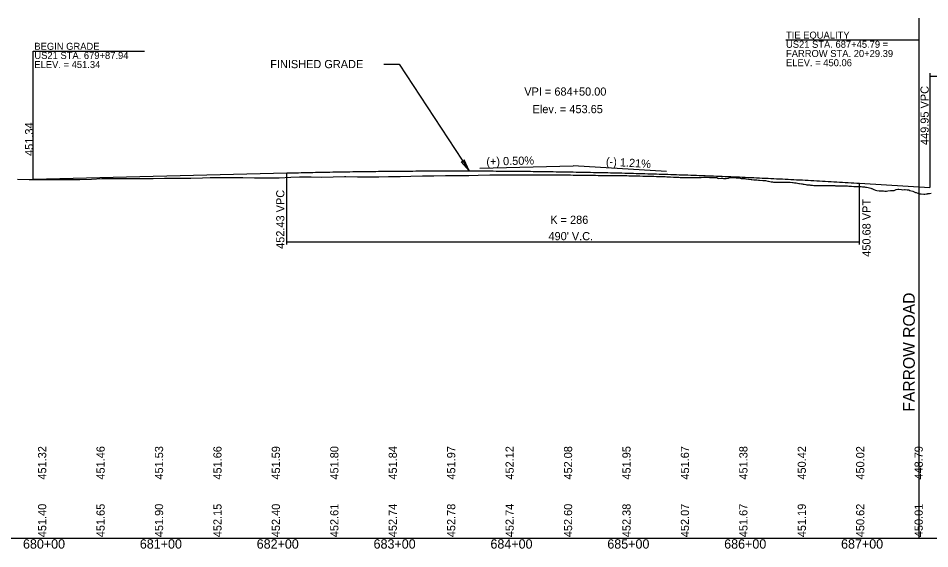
# Model space of a CAD drawing. Extents: x 2017200 to 2047700, y 854850 to 893350.
# Drawn here: x 2020975 to 2021755, y 889091 to 889544 of the extents above; entities that cross this region are included whole.
import ezdxf

# ---------------------------------------------------------------- set-up
doc = ezdxf.new("R2010")
doc.units = 0
for name, color, linetype in [('RD_DDB_GradeTX', 7, 'Continuous'), ('RD_DDB_Profile_EX', 7, 'Continuous'), ('RD_DDB_Profile_Lbl', 7, 'Continuous'), ('RD_DDB_Profile_PR', 7, 'Continuous'), ('RD_DDB_StaTX', 7, 'Continuous'), ('RD_DDB_StripGrade', 7, 'Continuous'), ('RD_DDB_VCLbl', 7, 'Continuous'), ('RD_GPK_Profile_Cell', 7, 'Continuous'), ('RD_PD_NON-PLOTTING', 7, 'Continuous')]:
    doc.layers.add(name, color=color, linetype=linetype)

msp = doc.modelspace()

# ---------------------------------------------------------------- linework, layer by layer
at = {"layer": 'RD_DDB_GradeTX'}
for p in [(2021370.02, 889416.25), (2021529.85, 889413.41)]:
    msp.add_line(p, (2021450, 889418.25), dxfattribs=at)
at = {"layer": 'RD_DDB_Profile_EX'}
msp.add_lwpolyline([(2020974.37, 889406.72), (2020984.41, 889406.68), (2020992.34, 889406.65), (2021002.35, 889406.56), (2021010.46, 889406.49), (2021020.47, 889406.56), (2021027.86, 889406.61), (2021037.86, 889406.98), (2021046.43, 889407.28), (2021056.43, 889407.31), (2021060.8, 889407.32), (2021070.81, 889407.39), (2021076.33, 889407.43), (2021086.33, 889407.42), (2021090.56, 889407.43), (2021100.29, 889407.65), (2021106.33, 889407.78), (2021116.38, 889407.74), (2021122.76, 889407.71), (2021132.65, 889408.03), (2021139.19, 889408.24), (2021149.1, 889408.31), (2021157.11, 889408.38), (2021167.08, 889408.13), (2021177.09, 889407.88), (2021178.35, 889407.85), (2021188.28, 889407.86), (2021198.25, 889407.86), (2021208.18, 889408.46), (2021215.7, 889408.91), (2021225.69, 889408.79), (2021234.53, 889408.69), (2021244.52, 889408.9), (2021254.33, 889409.11), (2021255.36, 889409.14), (2021265.36, 889408.93), (2021273.45, 889408.75), (2021283.45, 889408.95), (2021291.73, 889409.11), (2021301.73, 889409.21), (2021310.98, 889409.29), (2021320.98, 889409.55), (2021330.61, 889409.8), (2021340.53, 889409.83), (2021350.52, 889409.86), (2021360.54, 889410.09), (2021368.55, 889410.28), (2021378.47, 889410.44), (2021381.68, 889410.5), (2021387.94, 889410.54), (2021390.32, 889410.55), (2021391.73, 889410.56), (2021392.7, 889410.57), (2021395.09, 889410.58), (2021397.47, 889410.59), (2021399.85, 889410.6), (2021401.62, 889410.61), (2021402.23, 889410.61), (2021404.61, 889410.62), (2021406.99, 889410.63), (2021408.07, 889410.64), (2021409.37, 889410.63), (2021411.76, 889410.63), (2021414.14, 889410.62), (2021416.52, 889410.61), (2021417.62, 889410.61), (2021418.12, 889410.61), (2021418.9, 889410.61), (2021421.28, 889410.6), (2021423.66, 889410.59), (2021426.05, 889410.58), (2021427.39, 889410.57), (2021428.43, 889410.57), (2021430.81, 889410.56), (2021433.19, 889410.55), (2021433.72, 889410.54), (2021434.82, 889410.53), (2021435.57, 889410.53), (2021437.95, 889410.51), (2021440.33, 889410.48), (2021442.72, 889410.46), (2021443.62, 889410.45), (2021445.1, 889410.44), (2021447.48, 889410.41), (2021449.86, 889410.39), (2021452.24, 889410.36), (2021453.16, 889410.35), (2021453.88, 889410.34), (2021454.62, 889410.33), (2021456.09, 889410.31), (2021457.01, 889410.3), (2021459.39, 889410.27), (2021461.77, 889410.23), (2021463.59, 889410.21), (2021464.15, 889410.2), (2021466.53, 889410.16), (2021468.91, 889410.12), (2021471.3, 889410.08), (2021473.25, 889410.05), (2021473.68, 889410.04), (2021473.98, 889410.04), (2021475.68, 889410.01), (2021476.06, 889410.01), (2021478.44, 889410.03), (2021479.57, 889410.04), (2021480.82, 889410), (2021483.2, 889409.94), (2021485.25, 889409.89), (2021485.58, 889409.89), (2021487.97, 889409.91), (2021490.35, 889409.93), (2021491.08, 889409.93), (2021492.73, 889409.9), (2021495.11, 889409.84), (2021495.79, 889409.83), (2021497.49, 889409.79), (2021499.87, 889409.74), (2021501.9, 889409.7), (2021502.26, 889409.69), (2021503.39, 889409.66), (2021504.64, 889409.63), (2021506.65, 889409.58), (2021507.02, 889409.57), (2021509.4, 889409.53), (2021511.78, 889409.48), (2021513.79, 889409.43), (2021514.16, 889409.42), (2021516.74, 889409.37), (2021518.54, 889409.32), (2021518.93, 889409.31), (2021521.31, 889409.23), (2021523.69, 889409.15), (2021526.07, 889409.06), (2021527.88, 889409), (2021528.45, 889408.98), (2021530.11, 889408.92), (2021530.83, 889408.89), (2021533.22, 889408.78), (2021535.73, 889408.67), (2021537.98, 889408.56), (2021540.36, 889408.44), (2021541.46, 889408.39), (2021542.2, 889408.34), (2021542.67, 889408.33), (2021545.12, 889408.33), (2021547.5, 889408.33), (2021549.89, 889408.33), (2021552.27, 889408.35), (2021553.33, 889408.36), (2021554.65, 889408.36), (2021555.65, 889408.36), (2021557.03, 889408.38), (2021559.41, 889408.4), (2021561.79, 889408.43), (2021564.18, 889408.45), (2021564.89, 889408.45), (2021566.56, 889408.39), (2021568.94, 889408.3), (2021571.32, 889408.22), (2021572.7, 889408.17), (2021573.7, 889407.59), (2021574.15, 889407.33), (2021576.38, 889407.66), (2021577.56, 889407.57), (2021578.46, 889407.55), (2021579.5, 889407.53), (2021580.14, 889407.49), (2021580.85, 889407.54), (2021582.33, 889407.64), (2021582.68, 889407.63), (2021583.23, 889407.92), (2021583.88, 889408.27), (2021585.82, 889408.22), (2021587.99, 889408.3), (2021588.31, 889408.31), (2021588.84, 889408.28), (2021589.48, 889408), (2021589.82, 889407.97), (2021590.61, 889407.9), (2021592.75, 889407.62), (2021593.66, 889407.51), (2021594.61, 889407.51), (2021595.14, 889407.47), (2021596.79, 889407.32), (2021597.52, 889407.25), (2021598.24, 889407.18), (2021599.9, 889406.91), (2021602.28, 889406.52), (2021602.74, 889406.45), (2021604.56, 889406.3), (2021606.11, 889406.22), (2021607.04, 889406.17), (2021608.42, 889406.09), (2021609.42, 889406), (2021612.04, 889405.77), (2021614.44, 889405.56), (2021616.57, 889405.12), (2021617.08, 889405.02), (2021619.19, 889404.48), (2021620.45, 889404.46), (2021621.33, 889404.35), (2021622.23, 889404.25), (2021623.71, 889404.27), (2021624.14, 889404.28), (2021625.28, 889404.19), (2021626.1, 889404.21), (2021627.87, 889404.25), (2021628.48, 889404.24), (2021630.35, 889404.33), (2021630.86, 889404.35), (2021631.62, 889404.36), (2021633.24, 889404.35), (2021634.44, 889404.34), (2021635.62, 889404.22), (2021637.49, 889404.1), (2021638, 889404.02), (2021639.22, 889403.82), (2021640.55, 889403.58), (2021643.06, 889403.14), (2021643.62, 889403.03), (2021645.15, 889402.79), (2021645.73, 889402.71), (2021646.68, 889402.56), (2021647.53, 889402.45), (2021649.05, 889402.25), (2021649.91, 889402.13), (2021650.85, 889402.03), (2021652.29, 889401.86), (2021652.82, 889401.8), (2021654.79, 889401.6), (2021655.9, 889401.51), (2021657.06, 889401.45), (2021658.97, 889401.35), (2021659.67, 889401.33), (2021662.05, 889401.29), (2021662.78, 889401.29), (2021664.2, 889401.3), (2021665.14, 889401.31), (2021666.83, 889401.33), (2021668.22, 889401.33), (2021668.96, 889401.33), (2021670.91, 889401.33), (2021671.35, 889401.33), (2021672.52, 889401.31), (2021673.73, 889401.29), (2021674.41, 889401.28), (2021675.04, 889401.27), (2021676.11, 889401.24), (2021677.5, 889401.2), (2021678.49, 889401.22), (2021679.21, 889401.24), (2021680.87, 889401.22), (2021683.71, 889401.14), (2021684.5, 889401.07), (2021685.63, 889400.96), (2021686.81, 889400.85), (2021687.67, 889400.79), (2021688.02, 889400.78), (2021689.92, 889400.7), (2021690.4, 889400.68), (2021691.21, 889400.65), (2021693.04, 889400.61), (2021695.16, 889400.53), (2021695.76, 889400.51), (2021696.31, 889400.48), (2021697.54, 889400.36), (2021699.28, 889400.2), (2021699.92, 889400.1), (2021700.92, 889399.94), (2021702.41, 889399.71), (2021704.69, 889399.06), (2021705.15, 889398.92), (2021705.54, 889398.82), (2021706.44, 889398.4), (2021707.07, 889398.12), (2021708.67, 889397.4), (2021709.64, 889397.28), (2021711.83, 889396.97), (2021714.21, 889396.84), (2021714.95, 889396.79), (2021715.35, 889396.77), (2021716.6, 889396.69), (2021717.74, 889396.63), (2021718.1, 889396.62), (2021718.98, 889396.77), (2021721.36, 889397.02), (2021723.74, 889397.25), (2021724.41, 889397.28), (2021726.33, 889397.97), (2021727.57, 889398.27), (2021728.19, 889398.23), (2021728.5, 889398.2), (2021730.88, 889397.99), (2021732, 889397.85), (2021733.27, 889397.97), (2021733.91, 889398.02), (2021735.67, 889397.82), (2021737.08, 889397.61), (2021738.03, 889397.26), (2021740.41, 889396.47), (2021742.79, 889395.53), (2021743.45, 889395.35), (2021744.67, 889394.94), (2021745.17, 889394.78), (2021746.64, 889394.3), (2021747.76, 889394.26), (2021749.94, 889393.93), (2021750.79, 889394.02), (2021752.32, 889394.31), (2021753.03, 889394.44), (2021753.36, 889394.46), (2021754.7, 889394.71), (2021756.24, 889395.01)], dxfattribs=at)
at = {"layer": 'RD_DDB_Profile_Lbl'}
for points in [[(2021745.79, 889400.3), (2021745.79, 889525.75), (2021631.95, 889525.75)], [(2020987.94, 889406.7), (2020987.94, 889516.28), (2021083.15, 889516.28)], [(2021288, 889505.29), (2021300.86, 889505.29), (2021361.02, 889413.9)]]:
    msp.add_lwpolyline(points, dxfattribs=at)
msp.add_lwpolyline([(2021361.02, 889413.9), (2021356.56, 889423.4), (2021356.19, 889421.24), (2021354.06, 889421.75)], close=True, dxfattribs=at)
at = {"layer": 'RD_DDB_Profile_PR'}
for p, q in [((2020987.94, 889406.7), (2021205, 889412.13)), ((2021695, 889403.38), (2021755, 889399.74))]:
    msp.add_line(p, q, dxfattribs=at)
msp.add_spline([(2021205, 889412.13), (2021214.8, 889412.36), (2021224.6, 889412.58), (2021234.4, 889412.79), (2021244.2, 889412.97), (2021254, 889413.14), (2021263.8, 889413.29), (2021273.6, 889413.43), (2021283.4, 889413.55), (2021293.2, 889413.65), (2021303, 889413.74), (2021312.8, 889413.81), (2021322.6, 889413.86), (2021332.4, 889413.89), (2021342.2, 889413.91), (2021352, 889413.91), (2021361.8, 889413.9), (2021371.6, 889413.86), (2021381.4, 889413.82), (2021391.2, 889413.75), (2021401, 889413.67), (2021410.8, 889413.57), (2021420.6, 889413.45), (2021430.4, 889413.32), (2021440.2, 889413.17), (2021450, 889413), (2021459.8, 889412.82), (2021469.6, 889412.62), (2021479.4, 889412.4), (2021489.2, 889412.17), (2021499, 889411.92), (2021508.8, 889411.65), (2021518.6, 889411.37), (2021528.4, 889411.07), (2021538.2, 889410.75), (2021548, 889410.41), (2021557.8, 889410.06), (2021567.6, 889409.69), (2021577.4, 889409.31), (2021587.2, 889408.91), (2021597, 889408.49), (2021606.8, 889408.05), (2021616.6, 889407.6), (2021626.4, 889407.13), (2021636.2, 889406.65), (2021646, 889406.15), (2021655.8, 889405.63), (2021665.6, 889405.09), (2021675.4, 889404.54), (2021685.2, 889403.97), (2021695, 889403.38)], degree=3, dxfattribs=at)
at = {"layer": 'RD_DDB_VCLbl'}
for p, q in [((2021755, 889497.43), (2021755, 889399.74)), ((2021755, 889494.93), (2022305, 889494.93)), ((2021205, 889350.88), (2021205, 889412.13)), ((2021695, 889350.88), (2021695, 889403.38)), ((2021205, 889353.38), (2021695, 889353.38))]:
    msp.add_line(p, q, dxfattribs=at)
at = {"layer": 'RD_GPK_Profile_Cell'}
msp.add_line((2020500, 889100), (2027000, 889100), dxfattribs=at)
at = {"layer": 'RD_PD_NON-PLOTTING'}
msp.add_line((2021745.79, 889100), (2021745.79, 889544.4), dxfattribs=at)

# ---------------------------------------------------------------- texts
at = {"layer": 'RD_DDB_GradeTX'}
for s, rotation, p in [('(+) 0.50%', 1.4321, (2021375.65, 889418.39)), ('(-) 1.21%', 356.52685, (2021477.75, 889418.57))]:
    msp.add_text(s, height=7, rotation=rotation, dxfattribs=at).set_placement(p)
at = {"layer": 'RD_DDB_Profile_Lbl'}
for s, height, p in [('TIE EQUALITY', 6, (2021631.98, 889527)), ('US21 STA. 687+45.79 =', 6, (2021631.98, 889519.13)), ('FARROW STA. 20+29.39', 6, (2021631.98, 889511.26)), ('FINISHED GRADE', 7, (2021190.68, 889501.73)), ('ELEV. = 450.06', 6, (2021631.98, 889503.4)), ('VPI = 684+50.00', 7, (2021408.04, 889478.25)), ('Elev. = 453.65', 7, (2021415.14, 889463.25))]:
    msp.add_text(s, height=height, dxfattribs=at).set_placement(p)
for s, height, rotation, p in [('BEGIN GRADE', 6, 360, (2020988.84, 889517.42)), ('US21 STA. 679+87.94', 6, 360, (2020988.84, 889509.61)), ('ELEV. = 451.34', 6, 360, (2020988.84, 889501.8)), ('451.34', 7, 90, (2020987.94, 889426.7))]:
    msp.add_text(s, height=height, rotation=rotation, dxfattribs=at).set_placement(p)
at = {"layer": 'RD_DDB_StaTX'}
for s, p in [('680+00', (2020979.1, 889091)), ('681+00', (2021079.1, 889091)), ('682+00', (2021179.1, 889091)), ('683+00', (2021279.1, 889091)), ('684+00', (2021379.1, 889091)), ('685+00', (2021479.1, 889091)), ('686+00', (2021579.1, 889091)), ('687+00', (2021679.1, 889091))]:
    msp.add_text(s, height=8, dxfattribs=at).set_placement(p)
at = {"layer": 'RD_DDB_StripGrade'}
for s, p in [('449.95 VPC', (2021754.09, 889436.03)), ('452.43 VPC', (2021202.77, 889347.25)), ('450.68 VPT', (2021704.33, 889340.5)), ('451.32', (2020999, 889150)), ('451.46', (2021049, 889150)), ('451.53', (2021099, 889150)), ('451.66', (2021149, 889150)), ('451.59', (2021199, 889150)), ('451.80', (2021249, 889150)), ('451.84', (2021299, 889150)), ('451.97', (2021349, 889150)), ('452.12', (2021399, 889150)), ('452.08', (2021449, 889150)), ('451.95', (2021499, 889150)), ('451.67', (2021549, 889150)), ('451.38', (2021599, 889150)), ('450.42', (2021649, 889150)), ('450.02', (2021699, 889150)), ('448.79', (2021749, 889150)), ('451.40', (2020999, 889100.75)), ('451.65', (2021049, 889100.75)), ('451.90', (2021099, 889100.75)), ('452.15', (2021149, 889100.75)), ('452.40', (2021199, 889100.75)), ('452.61', (2021249, 889100.75)), ('452.74', (2021299, 889100.75)), ('452.78', (2021349, 889100.75)), ('452.74', (2021399, 889100.75)), ('452.60', (2021449, 889100.75)), ('452.38', (2021499, 889100.75)), ('452.07', (2021549, 889100.75)), ('451.67', (2021599, 889100.75)), ('451.19', (2021649, 889100.75)), ('450.62', (2021699, 889100.75)), ('450.01', (2021749, 889100.75))]:
    msp.add_text(s, height=7, rotation=90, dxfattribs=at).set_placement(p)
at = {"layer": 'RD_DDB_VCLbl'}
for s, p in [('K = 286', (2021430.28, 889368.63)), ("490' V.C.", (2021428.75, 889354.63))]:
    msp.add_text(s, height=7, dxfattribs=at).set_placement(p)
at = {"layer": 'RD_PD_NON-PLOTTING'}
msp.add_text('FARROW ROAD', height=10, rotation=90, dxfattribs=at).set_placement((2021742.18, 889208.1))

doc.saveas('drawing.dxf')
